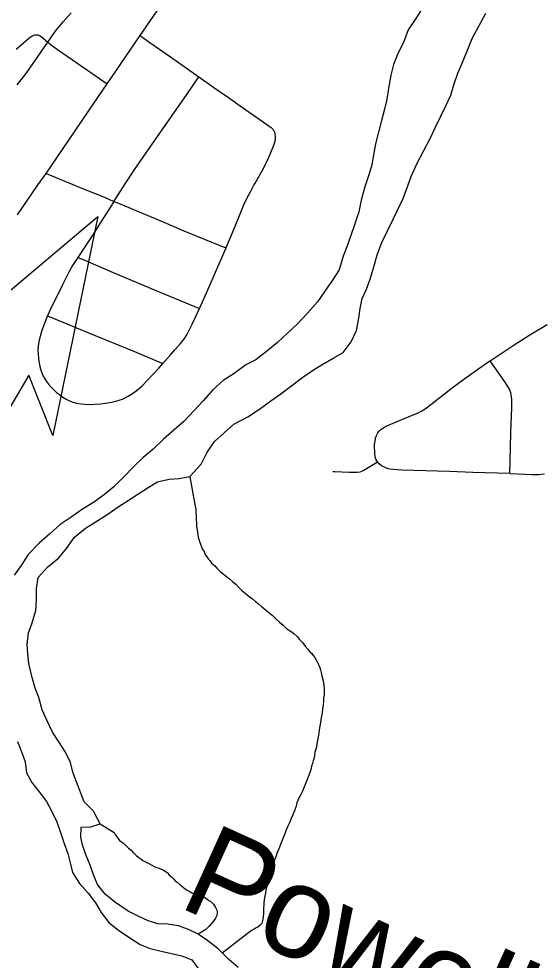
# Model space of a CAD drawing. Extents: x -483 to 680, y 0 to 440.
# Drawn here: x 262.35 to 289.15, y 282.12 to 330.39 of the extents above; entities that cross this region are included whole.
import ezdxf

# ---------------------------------------------------------------- set-up
doc = ezdxf.new("R2010")
doc.units = 0
for name, color, linetype in [('GM_X_City_Street', 7, 'Continuous'), ('GM_X_Major_River', 7, 'Continuous'), ('GM_X_Minor_River', 7, 'Continuous'), ('GM_X_Minor_River_Text', 7, 'Continuous'), ('GM_X_State_Route', 7, 'Continuous'), ('PM_P_Cells', 7, 'Continuous')]:
    doc.layers.add(name, color=color, linetype=linetype)

msp = doc.modelspace()

# ---------------------------------------------------------------- linework, layer by layer
at = {"layer": 'GM_X_City_Street'}
for points in [[(262.263, 327.01), (262.538, 327.345), (262.762, 327.643), (263.351, 328.483), (263.843, 329.197), (264.143, 329.632), (264.29, 329.828), (264.628, 330.229), (265.039, 330.691)], [(262.212, 328.837), (262.587, 329.158), (262.851, 329.374), (262.99, 329.484), (263.049, 329.525), (263.113, 329.554), (263.169, 329.571), (263.215, 329.576), (263.264, 329.573), (263.325, 329.564), (263.384, 329.547), (263.445, 329.52), (263.503, 329.483), (263.843, 329.197), (263.959, 329.099), (264.335, 328.819), (265.101, 328.287), (266.485, 327.337), (266.885, 327.062)], [(268.572, 329.527), (268.893, 329.301), (270.245, 328.353), (271.59, 327.407), (272.358, 326.865), (273.049, 326.386), (273.994, 325.728), (275.303, 324.813), (275.352, 324.767), (275.393, 324.716), (275.425, 324.667), (275.45, 324.621), (275.474, 324.569), (275.494, 324.52)], [(267.234, 321.027), (267.324, 321.169), (267.803, 321.931), (268.3, 322.679), (269.591, 324.522), (270.973, 326.516), (271.59, 327.407)], [(267.234, 321.027), (267.046, 320.719), (266.576, 319.991), (266.117, 319.267), (265.775, 318.751), (265.378, 318.157), (265.11, 317.738), (264.941, 317.441), (264.815, 317.192), (264.579, 316.72), (264.474, 316.494), (264.015, 315.578), (263.828, 315.164), (263.811, 315.126), (263.614, 314.641), (263.513, 314.36), (263.44, 314.091), (263.384, 313.849), (263.348, 313.604), (263.335, 313.388), (263.343, 313.172), (263.381, 312.837), (263.431, 312.565), (263.496, 312.327), (263.548, 312.179), (263.602, 312.063), (263.678, 311.928), (263.769, 311.798), (263.874, 311.656), (264.012, 311.503), (264.154, 311.362), (264.292, 311.235), (264.438, 311.119), (264.612, 310.992), (264.787, 310.883), (264.95, 310.796), (265.128, 310.73), (265.31, 310.68), (265.528, 310.644), (265.746, 310.622), (265.975, 310.615), (266.229, 310.622), (266.556, 310.648), (266.806, 310.677), (267.108, 310.728), (267.326, 310.783), (267.545, 310.844), (267.662, 310.885), (267.772, 310.937), (267.929, 311.016), (268.136, 311.136), (268.306, 311.256), (268.537, 311.453), (268.676, 311.575), (268.958, 311.86), (269.527, 312.477), (269.741, 312.72), (270.142, 313.177), (270.37, 313.432), (270.638, 313.733), (270.809, 313.953), (270.963, 314.186), (271.113, 314.457), (271.262, 314.766), (271.614, 315.54), (271.992, 316.372), (272.563, 317.673), (272.982, 318.641), (273.004, 318.692), (273.415, 319.664), (273.702, 320.386), (273.885, 320.813), (274.067, 321.204), (274.266, 321.587), (274.396, 321.832), (274.47, 321.968), (274.899, 322.723), (275.119, 323.169), (275.282, 323.539), (275.431, 323.915), (275.495, 324.122), (275.519, 324.243), (275.525, 324.336), (275.521, 324.398), (275.51, 324.466), (275.494, 324.52)], [(263.748, 322.463), (264.215, 322.271), (265.624, 321.69), (266.75, 321.237), (267.234, 321.027), (267.379, 320.965), (268.727, 320.4), (269.789, 319.955), (270.821, 319.521), (271.915, 319.074), (272.751, 318.735), (272.982, 318.641)], [(265.378, 318.157), (265.652, 318.04), (267.192, 317.382), (269.345, 316.48), (271.328, 315.658), (271.614, 315.54)], [(263.828, 315.164), (264.111, 315.047), (265.807, 314.347), (268.29, 313.329), (269.452, 312.841), (269.741, 312.72)], [(287.545, 307.077), (285.651, 307.131), (284.442, 307.177), (281.998, 307.25), (281.564, 307.273), (281.384, 307.296), (281.24, 307.335), (281.104, 307.394), (280.963, 307.47), (280.844, 307.561), (280.747, 307.669), (280.688, 307.777), (280.655, 307.868), (280.634, 307.981), (280.618, 308.084), (280.609, 308.191), (280.603, 308.404), (280.606, 308.558), (280.627, 308.74), (280.653, 308.887), (280.7, 309.028), (280.768, 309.159), (280.838, 309.252), (280.921, 309.335), (281.041, 309.423), (281.2, 309.509), (282.002, 309.84), (282.836, 310.187), (283.033, 310.286), (283.193, 310.388), (283.492, 310.619), (283.814, 310.861), (284.105, 311.095), (284.521, 311.42), (285.118, 311.865), (285.824, 312.372), (286.462, 312.814), (286.529, 312.858), (287.706, 313.636), (288.574, 314.18), (289.452, 314.711)], [(287.545, 307.077), (287.577, 308.407), (287.595, 309.181), (287.639, 310.457), (287.642, 310.834), (287.626, 311.025), (287.584, 311.214), (287.517, 311.394), (287.444, 311.537), (287.289, 311.774), (286.806, 312.463), (286.529, 312.858)], [(278.467, 307.18), (278.559, 307.179), (279.301, 307.15), (279.702, 307.148), (279.855, 307.165), (279.944, 307.188), (280.056, 307.238), (280.747, 307.669)], [(287.545, 307.077), (288.711, 307.023), (289.019, 307.027), (289.325, 307.053)]]:
    msp.add_lwpolyline(points, dxfattribs=at)
at = {"layer": 'GM_X_Major_River'}
for points in [[(282.985, 330.835), (282.687, 330.35), (282.331, 329.828), (282.086, 329.171), (281.806, 328.647), (281.58, 328.046), (281.432, 327.5), (281.319, 326.839), (281.227, 326.253), (281.118, 325.763), (280.971, 325.236), (280.801, 324.576), (280.651, 323.973), (280.54, 323.407), (280.469, 322.897), (280.303, 322.389), (280.096, 321.769), (279.907, 321.091), (279.795, 320.487), (279.588, 319.885), (279.361, 319.227), (279.176, 318.701), (278.992, 318.213), (278.783, 317.517), (278.446, 316.995), (278.051, 316.417), (277.675, 315.877), (277.166, 315.303), (276.638, 314.73), (276.133, 314.269), (275.626, 313.79), (275.142, 313.405), (274.502, 312.91), (274.002, 312.639), (273.402, 312.2), (272.842, 311.836), (272.297, 311.358), (271.808, 310.802), (271.339, 310.303), (270.812, 309.748), (270.325, 309.306), (269.781, 308.828), (269.236, 308.33), (268.731, 307.889), (268.244, 307.428), (267.737, 306.91), (267.229, 306.393), (266.744, 305.989), (266.183, 305.587), (265.624, 305.242), (265.044, 304.841), (264.464, 304.458), (263.939, 303.979), (263.395, 303.501), (262.829, 302.928), (262.472, 302.35), (262.117, 301.866)], [(269.483, 283.98), (268.995, 284.126), (268.471, 284.368), (267.966, 284.629), (267.259, 285.103), (266.777, 285.496), (266.393, 286), (266.179, 286.499), (266.004, 286.997), (265.809, 287.477), (265.633, 287.956), (265.532, 288.433), (265.547, 288.945), (266.04, 288.951), (266.518, 289.108), (266.176, 289.763), (265.696, 290.231), (265.308, 291.267), (265.114, 291.765), (264.995, 292.262), (264.744, 292.781), (264.435, 293.264), (264.071, 293.805), (263.785, 294.42), (263.554, 294.958), (263.382, 295.589), (263.187, 296.069), (263.031, 296.604), (262.862, 297.33), (262.819, 297.824), (262.775, 298.3), (262.849, 298.905), (263.034, 299.412), (263.222, 300.052), (263.257, 300.62), (263.253, 301.152), (263.346, 301.738), (263.835, 302.293), (264.398, 302.752), (264.79, 303.235), (265.205, 303.811), (265.767, 304.27), (266.269, 304.579), (266.867, 304.961), (267.447, 305.363), (267.968, 305.69), (268.509, 306.054), (268.992, 306.364), (269.474, 306.654), (270.065, 306.79), (270.578, 306.813), (271.13, 306.912), (271.698, 307.56), (271.999, 308.14), (272.394, 308.718), (272.88, 309.16), (273.386, 309.601), (274.098, 309.98), (274.697, 310.381), (275.277, 310.801), (275.799, 311.167), (276.283, 311.533), (276.922, 312.008), (277.464, 312.392), (277.946, 312.682), (278.485, 312.99), (278.986, 313.28), (279.4, 313.819), (279.681, 314.399), (279.794, 315.041), (279.865, 315.533), (279.974, 316.042), (280.196, 316.529), (280.381, 317.036), (280.569, 317.676), (280.758, 318.335), (280.983, 318.917), (281.265, 319.517), (281.568, 320.153), (282.05, 321.146), (282.235, 321.634), (282.481, 322.31), (282.764, 322.947), (283.125, 323.64), (283.446, 324.257), (283.707, 324.8), (284.008, 325.399), (284.251, 325.924), (284.512, 326.467), (284.66, 327.013), (284.866, 327.595), (285.089, 328.12), (285.333, 328.702), (285.617, 329.377), (285.958, 330.013), (286.318, 330.686)], [(262.276, 293.324), (262.507, 292.767), (262.683, 292.288), (262.743, 291.717), (263.014, 291.235), (263.398, 290.75), (263.763, 290.247), (264.052, 289.745), (264.303, 289.207), (264.496, 288.671), (264.67, 288.097), (264.864, 287.579), (264.983, 287.101), (265.102, 286.605), (265.465, 286.045), (265.907, 285.558), (266.291, 285.054), (266.58, 284.553), (266.964, 284.049), (267.465, 283.656), (268.042, 283.26), (268.582, 282.923)], [(273.61, 281.741), (273.129, 282.153), (272.576, 282.699), (272.056, 283.112), (271.554, 283.448), (271.049, 283.69), (270.542, 283.875), (269.995, 283.966), (269.483, 283.98)], [(268.582, 282.923), (269.088, 282.719), (269.652, 282.571), (270.18, 282.462), (270.708, 282.333), (271.233, 282.129), (271.598, 281.626)]]:
    msp.add_lwpolyline(points, dxfattribs=at)
at = {"layer": 'GM_X_Minor_River'}
for points in [[(271.126, 306.911), (271.381, 305.491), (271.415, 305.319), (271.431, 305.204), (271.428, 305.072), (271.442, 304.881), (271.456, 304.71), (271.471, 304.539), (271.467, 304.349), (271.5, 304.177), (271.516, 304.063), (271.533, 303.948), (271.548, 303.815), (271.583, 303.7), (271.618, 303.585), (271.672, 303.451), (271.726, 303.317), (271.779, 303.183), (271.852, 303.067), (271.905, 302.913), (271.997, 302.797), (272.071, 302.7), (272.145, 302.604), (272.236, 302.468), (272.385, 302.351), (272.515, 302.214), (272.663, 302.059), (273.184, 301.647), (273.333, 301.51), (273.482, 301.392), (273.63, 301.236), (273.797, 301.08), (273.964, 300.943), (274.169, 300.767), (274.337, 300.649), (274.485, 300.512), (274.653, 300.394), (274.802, 300.257), (274.969, 300.12), (275.155, 299.963), (275.341, 299.807), (275.527, 299.631), (275.731, 299.455), (275.918, 299.298), (276.102, 299.104), (276.327, 298.965), (276.476, 298.847), (276.625, 298.711), (276.754, 298.556), (276.902, 298.4), (277.049, 298.225), (277.178, 298.07), (277.289, 297.934), (277.381, 297.837), (277.455, 297.74), (277.529, 297.643), (277.62, 297.489), (277.692, 297.354), (277.746, 297.239), (277.8, 297.124), (277.835, 297.009), (277.87, 296.875), (277.904, 296.703), (277.956, 296.512), (277.99, 296.34), (278.005, 296.188), (278.02, 296.055), (278.016, 295.884), (278.012, 295.732), (277.989, 295.562), (277.985, 295.391), (277.961, 295.202), (277.937, 295.012), (277.913, 294.804), (277.871, 294.634), (277.848, 294.464), (277.825, 294.312), (277.759, 293.934), (277.735, 293.764), (277.711, 293.556), (277.669, 293.386), (277.646, 293.216), (277.623, 293.064), (277.582, 292.932), (277.54, 292.781), (277.517, 292.649), (277.495, 292.498), (277.453, 292.347), (277.411, 292.196), (277.37, 292.064), (277.327, 291.875), (277.226, 291.612), (277.124, 291.33), (277.003, 291.048), (276.901, 290.785), (276.801, 290.578), (276.721, 290.428), (276.661, 290.297)], [(276.661, 290.297), (276.62, 290.184), (276.578, 290.014), (276.496, 289.769), (276.415, 289.563), (276.315, 289.375), (276.234, 289.168), (276.134, 288.962), (276.052, 288.755), (275.97, 288.51), (275.869, 288.266), (275.769, 288.041), (275.688, 287.834), (275.607, 287.646), (275.544, 287.42), (275.444, 287.213), (275.383, 287.044), (275.342, 286.912), (275.301, 286.799), (275.26, 286.667), (275.217, 286.497), (275.155, 286.29), (275.112, 286.082), (275.069, 285.893), (275.027, 285.724), (275.004, 285.553), (274.96, 285.326), (274.938, 285.194), (274.916, 285.081), (274.914, 284.986), (274.907, 284.739), (274.905, 284.625), (274.902, 284.511), (274.879, 284.341), (274.876, 284.227), (274.854, 284.133), (274.813, 284.001), (274.735, 283.908), (274.638, 283.834), (274.523, 283.78), (274.426, 283.707), (274.291, 283.634), (272.777, 282.47)], [(266.518, 289.108), (267.237, 288.656), (267.31, 288.521), (267.402, 288.423), (267.512, 288.25), (267.718, 288.111), (267.848, 287.994), (267.977, 287.858), (268.108, 287.76), (268.237, 287.624), (268.367, 287.487), (268.516, 287.389), (268.609, 287.31), (268.721, 287.231), (268.852, 287.152), (268.984, 287.092), (269.171, 286.992), (269.358, 286.893), (269.547, 286.831), (269.66, 286.79), (269.754, 286.75), (269.978, 286.592), (270.07, 286.495), (270.2, 286.378), (270.293, 286.28), (270.366, 286.183), (270.479, 286.124), (270.627, 285.987), (270.72, 285.909), (270.888, 285.771), (270.981, 285.712), (271.094, 285.652), (271.225, 285.573), (271.394, 285.512), (271.489, 285.49), (271.658, 285.429), (271.752, 285.389), (271.846, 285.367), (272.014, 285.249), (272.107, 285.171), (272.201, 285.13), (272.331, 284.994), (272.44, 284.82), (272.531, 284.647), (272.529, 284.552), (272.506, 284.401), (272.446, 284.27), (272.347, 284.12), (272.113, 283.86), (271.937, 283.694), (271.554, 283.448)]]:
    msp.add_lwpolyline(points, dxfattribs=at)
at = {"layer": 'GM_X_State_Route'}
for points in [[(265.677, 325.287), (266.885, 327.062), (267.321, 327.704), (268.572, 329.527), (268.734, 329.762), (269.824, 331.349), (270.869, 332.866), (271.34, 333.533), (271.713, 334.074), (273.309, 336.414), (274.558, 338.216), (275.582, 339.701), (276.361, 340.825), (276.447, 340.95)], [(262.282, 320.333), (263.349, 321.897), (263.748, 322.463), (263.939, 322.735), (264.044, 322.888), (265.565, 325.122), (265.677, 325.287)]]:
    msp.add_lwpolyline(points, dxfattribs=at)
at = {"layer": 'PM_P_Cells'}
for p, q in [((257.629, 312.868), (266.41, 320.252)), ((266.41, 320.252), (264.094, 309.015)), ((262.872, 312.11), (256.976, 302.217)), ((264.094, 309.015), (262.872, 312.11))]:
    msp.add_line(p, q, dxfattribs=at)

# ---------------------------------------------------------------- texts
at = {"layer": 'GM_X_Minor_River_Text'}
msp.add_text('Powell', height=4.7373, rotation=335.6205, dxfattribs=at).set_placement((270.436, 284.896))

doc.saveas('drawing.dxf')
